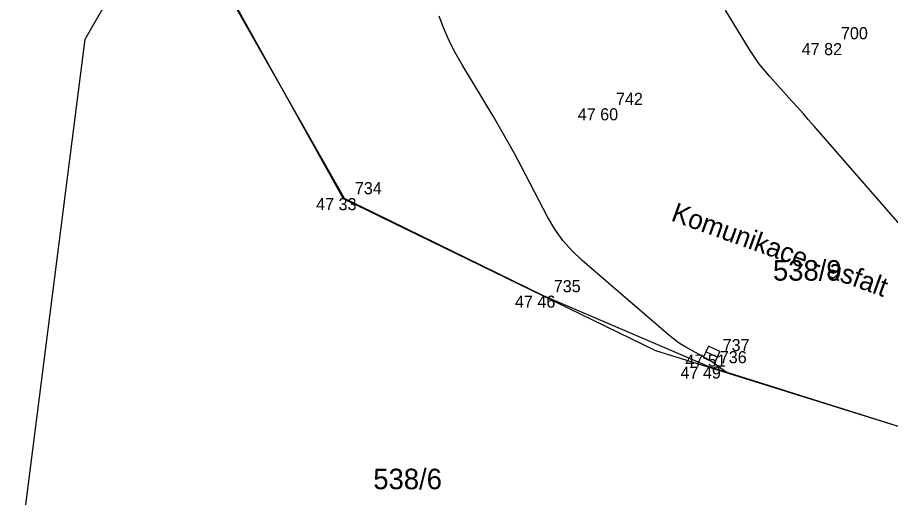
# Model space of a CAD drawing. Extents: x -702257 to -701487, y -1009871 to -1008841.
# Drawn here: x -701633.11 to -701615.02, y -1009063.02 to -1009053.08 of the extents above; entities that cross this region are included whole.
import ezdxf

# ---------------------------------------------------------------- set-up
doc = ezdxf.new("R2010")
doc.units = 0
for name, color, linetype in [('Ex_Minor Contours', 7, 'Continuous'), ('Z_body', 7, 'Continuous'), ('Z_body_cisla', 7, 'Continuous'), ('Z_body_vysky_redukovane', 7, 'Continuous'), ('Z_katastr_cisla_pozemkova', 7, 'Continuous'), ('Z_katastr_hranice', 7, 'Continuous'), ('Z_komunikace', 7, 'Continuous'), ('Z_popisy', 7, 'Continuous'), ('Z_site_kanalizace_znaky', 7, 'Continuous')]:
    doc.layers.add(name, color=color, linetype=linetype)

# ---------------------------------------------------------------- blocks, each defined once
blk = doc.blocks.new('POINT_DISPLAY')
blk.add_line((0, 0), (0, 0))
blk = doc.blocks.new('Z46260')
for p, q in [((0.13, 0.13), (-0.13, 0.13)), ((-0.13, 0.13), (-0.13, -0.13)), ((0.13, 0), (-0.13, 0)), ((0.13, -0.13), (0.13, 0.13)), ((-0.13, -0.13), (0.13, -0.13))]:
    blk.add_line(p, q)

msp = doc.modelspace()

# ---------------------------------------------------------------- linework, layer by layer
at = {"layer": 'Ex_Minor Contours'}
for points in [[(-701618.425, -1009060.425), (-701618.676, -1009060.245), (-701618.719, -1009060.216), (-701618.762, -1009060.188), (-701618.805, -1009060.161), (-701618.85, -1009060.135), (-701619.261, -1009059.908), (-701619.343, -1009059.86), (-701619.422, -1009059.808), (-701619.499, -1009059.752), (-701619.573, -1009059.692), (-701621.409, -1009058.114), (-701621.621, -1009057.914), (-701621.811, -1009057.697), (-701621.979, -1009057.462), (-701622.126, -1009057.211), (-701622.669, -1009056.17), (-701622.806, -1009055.91), (-701622.948, -1009055.653), (-701623.093, -1009055.399), (-701623.243, -1009055.146), (-701623.904, -1009054.049), (-701624.041, -1009053.808), (-701624.165, -1009053.561), (-701624.276, -1009053.309), (-701624.374, -1009053.05)], [(-701614.453, -1009057.803), (-701616.606, -1009055.328), (-701616.72, -1009055.197), (-701616.835, -1009055.068), (-701616.95, -1009054.938), (-701617.066, -1009054.81), (-701617.53, -1009054.296), (-701617.643, -1009054.165), (-701617.75, -1009054.03), (-701617.85, -1009053.889), (-701617.943, -1009053.744), (-701618.442, -1009052.927)]]:
    msp.add_lwpolyline(points, dxfattribs=at)
at = {"layer": 'Z_katastr_hranice'}
for p, q in [((-701631.71, -1009053.53), (-701631.09, -1009052.45)), ((-701628.8, -1009052.45), (-701626.36, -1009056.83)), ((-701633.11, -1009064.54), (-701631.71, -1009053.53)), ((-701626.36, -1009056.83), (-701619.89, -1009059.98)), ((-701619.89, -1009059.98), (-701607.46, -1009063.85))]:
    msp.add_line(p, q, dxfattribs=at)
at = {"layer": 'Z_komunikace'}
for p, q in [((-701628.86, -1009052.39), (-701626.34, -1009056.82)), ((-701626.34, -1009056.82), (-701622.22, -1009058.84)), ((-701622.22, -1009058.84), (-701618.79, -1009060.31)), ((-701618.79, -1009060.31), (-701614.41, -1009061.69))]:
    msp.add_line(p, q, dxfattribs=at)

# ---------------------------------------------------------------- block references
at = {"layer": 'Z_body'}
for p in [(-701616.28, -1009053.61), (-701620.94, -1009054.96), (-701626.34, -1009056.82), (-701622.22, -1009058.84), (-701618.73, -1009060.06), (-701618.79, -1009060.31)]:
    msp.add_blockref('POINT_DISPLAY', p, dxfattribs=at)
at = {"layer": 'Z_site_kanalizace_znaky', "rotation": -24.30000000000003}
msp.add_blockref('Z46260', (-701618.73, -1009060.06), dxfattribs=at)

# ---------------------------------------------------------------- texts
at = {"layer": 'Z_body_cisla'}
for s, p in [('700', (-701616.05, -1009053.53)), ('742', (-701620.71, -1009054.89)), ('734', (-701626.12, -1009056.74)), ('735', (-701622, -1009058.77)), ('737', (-701618.5, -1009059.99)), ('736', (-701618.56, -1009060.24))]:
    msp.add_text(s, height=0.25, dxfattribs=at).set_placement(p)
at = {"layer": 'Z_body_vysky_redukovane'}
for s, p in [('47 82', (-701616.863, -1009053.86)), ('47 60', (-701621.502, -1009055.21)), ('47 33', (-701626.923, -1009057.07)), ('47 46', (-701622.803, -1009059.09)), ('47 51', (-701619.272, -1009060.31)), ('47 49', (-701619.373, -1009060.56))]:
    msp.add_text(s, height=0.25, dxfattribs=at).set_placement(p)
at = {"layer": 'Z_katastr_cisla_pozemkova'}
for s, p in [('538/9', (-701617.458, -1009058.53)), ('538/6', (-701625.738, -1009062.85))]:
    msp.add_text(s, height=0.425, dxfattribs=at).set_placement(p)
at = {"layer": 'Z_popisy'}
msp.add_text('Komunikace - asfalt', height=0.4, rotation=340.2, dxfattribs=at).set_placement((-701619.59, -1009057.28))

doc.saveas('drawing.dxf')
